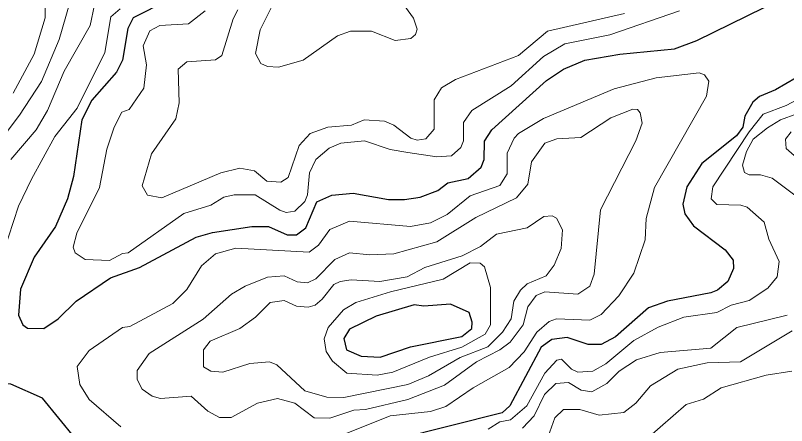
# Model space of a CAD drawing. Extents: x 577 to 602.9, y 7483.8 to 7511.6.
# Drawn here: x 590.675 to 591.855, y 7489.558 to 7490.187 of the extents above; entities that cross this region are included whole.
import ezdxf

# ---------------------------------------------------------------- set-up
doc = ezdxf.new("R2010")
doc.units = 0
doc.header["$LTSCALE"] = 0.032
doc.layers.add('1', color=7, linetype='Continuous', lineweight=25)
doc.layers.add('2', color=7, linetype='Continuous', lineweight=13)

msp = doc.modelspace()

# ---------------------------------------------------------------- linework, layer by layer
at = {"layer": '1'}
for points in [[(590.9087, 7490.2104), (590.855, 7490.1832), (590.8469, 7490.1671), (590.8388, 7490.1181), (590.8294, 7490.0999), (590.7918, 7490.0569), (590.7767, 7490.0267), (590.764, 7489.94), (590.7544, 7489.9058), (590.7361, 7489.8637), (590.7035, 7489.8167), (590.6828, 7489.7674), (590.6797, 7489.7277), (590.686, 7489.7126), (590.6932, 7489.7078), (590.7186, 7489.707), (590.7401, 7489.7221), (590.7679, 7489.7492), (590.8204, 7489.7849), (590.8649, 7489.8008), (590.9516, 7489.847), (590.9763, 7489.8541), (591.0367, 7489.8637), (591.0621, 7489.8637), (591.0908, 7489.8509), (591.1051, 7489.8509), (591.1194, 7489.8613), (591.1361, 7489.901), (591.1592, 7489.9114), (591.1918, 7489.9146), (591.2458, 7489.905), (591.2705, 7489.905), (591.2943, 7489.9082), (591.3214, 7489.9185), (591.3365, 7489.9305), (591.3675, 7489.9368), (591.3874, 7489.9543), (591.3921, 7489.9662), (591.3929, 7489.9941), (591.4041, 7490.0116), (591.4876, 7490.0871), (591.5138, 7490.1046), (591.5464, 7490.1181), (591.5997, 7490.1277), (591.6832, 7490.1356), (591.7174, 7490.1483), (591.8207, 7490.1992)], [(591.8854, 7490.1004), (591.8378, 7490.0729), (591.8133, 7490.0628), (591.8032, 7490.0541), (591.7911, 7490.0326), (591.7878, 7490.0158), (591.7784, 7490.0024), (591.7253, 7489.9599), (591.7023, 7489.9241), (591.6959, 7489.8979), (591.6991, 7489.8827), (591.7126, 7489.8645), (591.7611, 7489.8279)], [(591.7611, 7489.8279), (591.773, 7489.812), (591.7738, 7489.7993), (591.7651, 7489.7794), (591.7492, 7489.7659), (591.7388, 7489.7619), (591.6728, 7489.7492), (591.6434, 7489.7388), (591.5933, 7489.6943), (591.5711, 7489.6824), (591.5512, 7489.6824), (591.5194, 7489.6935), (591.4955, 7489.6903), (591.4796, 7489.6784), (591.4313, 7489.5887), (591.4198, 7489.5779), (591.2594, 7489.5376)], [(590.7663, 7489.5392), (590.7162, 7489.6005), (590.6677, 7489.6219), (590.6105, 7489.6235), (590.5159, 7489.5814), (590.4491, 7489.5758), (590.4157, 7489.5639), (590.3552, 7489.5186)]]:
    msp.add_lwpolyline(points, dxfattribs=at)
msp.add_lwpolyline([(591.2852, 7489.7432), (591.2267, 7489.7261), (591.1862, 7489.7062), (591.1774, 7489.6919), (591.1814, 7489.6744), (591.2037, 7489.6649), (591.2331, 7489.6633), (591.2792, 7489.6792), (591.358, 7489.6951), (591.3731, 7489.707), (591.3739, 7489.7166), (591.3691, 7489.7317), (591.3405, 7489.7444), (591.2999, 7489.7412)], close=True, dxfattribs=at)
at = {"layer": '2'}
for points in [[(591.0979, 7490.6525), (591.0868, 7490.627), (591.0327, 7490.5515), (590.9524, 7490.4767), (590.9238, 7490.4418), (590.8514, 7490.3336), (590.849, 7490.3233), (590.8379, 7490.3177), (590.8339, 7490.3074), (590.8013, 7490.2716), (590.7648, 7490.2525), (590.7608, 7490.2438), (590.7576, 7490.2048), (590.7417, 7490.1499), (590.7147, 7490.0855), (590.6813, 7490.0338), (590.6025, 7489.9305)], [(590.6717, 7490.068), (590.7035, 7490.1277), (590.7202, 7490.1833), (590.7202, 7490.2644)], [(591.0661, 7490.1984), (591.0494, 7490.165), (591.0423, 7490.1285), (591.0502, 7490.1134), (591.0606, 7490.1086), (591.0773, 7490.1078), (591.1154, 7490.1181), (591.1679, 7490.1555), (591.1878, 7490.1627), (591.2196, 7490.1627), (591.2562, 7490.1483), (591.28, 7490.1515), (591.2872, 7490.1579), (591.2896, 7490.1658), (591.284, 7490.1825), (591.2649, 7490.2088)], [(590.6487, 7489.8008), (590.6797, 7489.8947), (590.6995, 7489.936), (590.7353, 7490.0012), (590.7695, 7490.045), (590.8117, 7490.13), (590.8209, 7490.1847), (590.8352, 7490.1972)], [(590.6677, 7489.9662), (590.7067, 7490.0116), (590.7242, 7490.041), (590.7496, 7490.1014), (590.7894, 7490.1714), (590.7958, 7490.2032)], [(590.8705, 7490.1404), (590.8753, 7490.111), (590.8713, 7490.0752), (590.849, 7490.0426), (590.8379, 7490.0386), (590.826, 7490.0155), (590.8148, 7489.9821), (590.8037, 7489.9233), (590.7687, 7489.8533), (590.7632, 7489.8319), (590.7663, 7489.8231), (590.7815, 7489.8128), (590.8188, 7489.8112), (590.8387, 7489.8223), (590.8475, 7489.8231), (590.9325, 7489.8835), (590.9739, 7489.8963), (590.9938, 7489.9082), (591.0097, 7489.9122), (591.0415, 7489.9122), (591.0796, 7489.8883), (591.0892, 7489.8851), (591.1027, 7489.8867), (591.1178, 7489.9018), (591.1218, 7489.9122), (591.125, 7489.9456), (591.1345, 7489.9662), (591.1552, 7489.9837), (591.1727, 7489.9909), (591.2093, 7489.9949), (591.2482, 7489.9814), (591.2753, 7489.9766), (591.3198, 7489.9702), (591.3421, 7489.9718), (591.3564, 7489.9845), (591.3603, 7489.9949), (591.3603, 7490.0227), (591.3731, 7490.041), (591.4335, 7490.0792), (591.4828, 7490.1237), (591.5154, 7490.1436), (591.5846, 7490.1571), (591.6911, 7490.1937)], [(591.6068, 7490.1897), (591.4892, 7490.1627), (591.4446, 7490.1253), (591.3484, 7490.0887), (591.3269, 7490.076), (591.3158, 7490.0577), (591.3158, 7490.0124), (591.3031, 7489.998), (591.2896, 7489.9957), (591.28, 7489.9988), (591.2538, 7490.0187), (591.2395, 7490.0251), (591.2085, 7490.0267), (591.1894, 7490.0187), (591.1528, 7490.0155), (591.1258, 7490.006), (591.1091, 7489.9877), (591.0924, 7489.9384), (591.0812, 7489.9313), (591.0598, 7489.9328), (591.0407, 7489.9487), (591.0184, 7489.9527), (590.989, 7489.9456), (590.8991, 7489.9074), (590.8769, 7489.9114), (590.8689, 7489.9257), (590.8832, 7489.975), (590.9206, 7490.0283), (590.9254, 7490.0529), (590.9238, 7490.1046), (590.9373, 7490.1157), (590.981, 7490.1189), (590.9906, 7490.1253), (591.0081, 7490.1817), (591.0152, 7490.1953)], [(590.9651, 7490.1937), (590.9397, 7490.1738), (590.896, 7490.1714), (590.8808, 7490.1634), (590.8705, 7490.1404)], [(590.8363, 7489.5567), (590.7878, 7489.5981), (590.7735, 7489.6211), (590.7695, 7489.649), (590.7878, 7489.6736), (590.8387, 7489.7086), (590.8498, 7489.7102), (590.9158, 7489.7452), (590.9373, 7489.7667), (590.9596, 7489.8032), (590.981, 7489.8215), (591.0121, 7489.8303), (591.1242, 7489.8239), (591.1385, 7489.835), (591.156, 7489.8589), (591.1862, 7489.8716), (591.2792, 7489.8637), (591.3102, 7489.8692), (591.3357, 7489.882), (591.3707, 7489.9106), (591.416, 7489.9265), (591.4271, 7489.944), (591.4271, 7489.9758), (591.4383, 7489.9988), (591.4446, 7490.006), (591.4828, 7490.0291), (591.5909, 7490.0744), (591.6553, 7490.0911), (591.7213, 7490.099), (591.7293, 7490.0959), (591.7357, 7490.0863), (591.7325, 7490.0633), (591.653, 7489.9233), (591.6402, 7489.8756), (591.6387, 7489.843), (591.6212, 7489.7921), (591.5981, 7489.7571), (591.5711, 7489.7285), (591.5536, 7489.7197), (591.5027, 7489.7221), (591.4915, 7489.7181), (591.4725, 7489.7014), (591.4534, 7489.6712), (591.4303, 7489.6474), (591.3754, 7489.6164), (591.3333, 7489.5877), (591.3102, 7489.5798), (591.2482, 7489.5734), (591.1401, 7489.5297)], [(591.9217, 7490.0847), (591.8541, 7490.0489), (591.8192, 7490.0354), (591.7977, 7490.0084), (591.742, 7489.9241), (591.7396, 7489.9058), (591.7484, 7489.8971), (591.785, 7489.8963), (591.7945, 7489.8931), (591.8207, 7489.87), (591.8279, 7489.8438), (591.8438, 7489.8096), (591.8406, 7489.7865), (591.8263, 7489.769), (591.7977, 7489.75), (591.7699, 7489.7428), (591.7484, 7489.7317), (591.6975, 7489.7245), (591.6585, 7489.7094), (591.6212, 7489.6887), (591.5782, 7489.6529), (591.5583, 7489.6418), (591.5353, 7489.6402), (591.5257, 7489.645), (591.5106, 7489.6601), (591.5035, 7489.6585), (591.4852, 7489.6386), (591.4574, 7489.5885), (591.4327, 7489.5671), (591.416, 7489.5639), (591.3985, 7489.5528)], [(591.8677, 7489.9114), (591.8327, 7489.9376), (591.8152, 7489.9424), (591.7977, 7489.9424), (591.7905, 7489.9464), (591.7873, 7489.9575), (591.7937, 7489.9782), (591.804, 7489.9973), (591.8255, 7490.0147), (591.8454, 7490.0267), (591.8708, 7490.0362)], [(591.8621, 7490.0084), (591.8533, 7489.9973), (591.8541, 7489.9829), (591.8987, 7489.944)], [(591.451, 7489.5543), (591.4685, 7489.5734), (591.4844, 7489.606), (591.5019, 7489.6227), (591.521, 7489.6243), (591.5408, 7489.6124), (591.5567, 7489.61), (591.5798, 7489.6227), (591.5989, 7489.6418), (591.6251, 7489.6593), (591.6617, 7489.6704), (591.7388, 7489.6768), (591.7786, 7489.7086), (591.8557, 7489.7277)], [(591.8637, 7489.7038), (591.7842, 7489.6561), (591.7333, 7489.6545), (591.6887, 7489.645), (591.6466, 7489.6195), (591.6243, 7489.5925), (591.606, 7489.5782), (591.5679, 7489.5742), (591.5385, 7489.583), (591.5138, 7489.583), (591.5003, 7489.5702), (591.49, 7489.5416)], [(591.8629, 7489.6418), (591.8239, 7489.6354), (591.7547, 7489.6164), (591.7277, 7489.5989), (591.7015, 7489.5909), (591.6418, 7489.5384)]]:
    msp.add_lwpolyline(points, dxfattribs=at)
for points in [[(590.962, 7489.7213), (591.0057, 7489.7595), (591.0264, 7489.7722), (591.0606, 7489.7857), (591.086, 7489.7881), (591.1059, 7489.7786), (591.1218, 7489.777), (591.1345, 7489.7834), (591.1639, 7489.8128), (591.1862, 7489.8231), (591.2172, 7489.8199), (591.2538, 7489.8215), (591.3198, 7489.8398), (591.3794, 7489.8772), (591.4414, 7489.9074), (591.4589, 7489.9281), (591.4645, 7489.9623), (591.4852, 7489.9909), (591.5035, 7489.998), (591.54, 7489.9996), (591.5862, 7490.0299), (591.6196, 7490.0434), (591.6267, 7490.0426), (591.6307, 7490.0378), (591.6339, 7490.0219), (591.6243, 7489.9949), (591.5703, 7489.8891), (591.5607, 7489.7905), (591.5536, 7489.7722), (591.5353, 7489.7595), (591.4852, 7489.7635), (591.4717, 7489.7579), (591.4589, 7489.7404), (591.4518, 7489.7126), (591.4319, 7489.6863), (591.416, 7489.6744), (591.3802, 7489.6561), (591.3317, 7489.6203), (591.2753, 7489.5981), (591.2108, 7489.583), (591.1926, 7489.5822), (591.156, 7489.5695), (591.1321, 7489.5702), (591.1027, 7489.5925), (591.0757, 7489.5997), (591.0454, 7489.5925), (591.0049, 7489.571), (590.9874, 7489.571), (590.9691, 7489.5806), (590.9437, 7489.6036), (590.8968, 7489.5997), (590.884, 7489.6036), (590.8689, 7489.614), (590.861, 7489.6291), (590.861, 7489.6426), (590.8793, 7489.6688)], [(591.1441, 7489.7523), (591.1337, 7489.7428), (591.1226, 7489.7396), (591.1051, 7489.7412), (591.086, 7489.75), (591.0645, 7489.7468), (591.0423, 7489.7245), (591.0184, 7489.707), (590.9731, 7489.6879), (590.9628, 7489.6744), (590.9628, 7489.6482), (590.9739, 7489.6418), (590.9922, 7489.6402), (591.0335, 7489.6537), (591.0637, 7489.6561), (591.0749, 7489.6514), (591.1178, 7489.6116), (591.1512, 7489.6021), (591.1774, 7489.6013), (591.2753, 7489.6211), (591.3071, 7489.6347), (591.3556, 7489.6625), (591.3977, 7489.6792), (591.42, 7489.7014), (591.4335, 7489.7221), (591.4375, 7489.7492), (591.4478, 7489.7659), (591.4581, 7489.7754), (591.4868, 7489.7881), (591.4995, 7489.804), (591.5098, 7489.8295), (591.5122, 7489.8581), (591.5027, 7489.8764), (591.4963, 7489.8796), (591.4836, 7489.8788), (591.4581, 7489.8613), (591.4112, 7489.8517), (591.3866, 7489.8327), (591.3587, 7489.8183), (591.3015, 7489.8008), (591.2745, 7489.7865), (591.2323, 7489.7794), (591.1886, 7489.7818), (591.1719, 7489.7794), (591.1623, 7489.7746)], [(591.1957, 7489.7468), (591.249, 7489.7635), (591.3293, 7489.7826), (591.3707, 7489.808), (591.3858, 7489.8072), (591.3929, 7489.8016), (591.4017, 7489.7698), (591.4017, 7489.7126), (591.3937, 7489.6983), (591.358, 7489.6784), (591.3087, 7489.6633), (591.2522, 7489.6402), (591.2283, 7489.6354), (591.1822, 7489.6386), (591.16, 7489.6569), (591.1504, 7489.672), (591.1472, 7489.6911), (591.1536, 7489.7086), (591.1767, 7489.7356)]]:
    msp.add_lwpolyline(points, close=True, dxfattribs=at)

doc.saveas('drawing.dxf')
